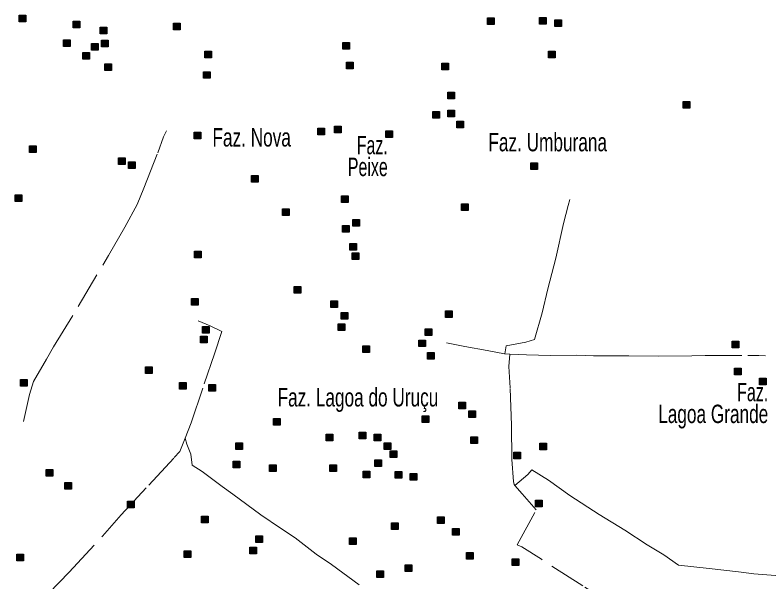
# Model space of a CAD drawing. Extents: x 445.6 to 500, y 8618.1 to 8673.4.
# Drawn here: x 453.96 to 460.52, y 8661.96 to 8666.89 of the extents above; entities that cross this region are included whole.
import ezdxf
from ezdxf.enums import TextEntityAlignment as Align

# ---------------------------------------------------------------- set-up
doc = ezdxf.new("R2010")
doc.units = 0
doc.header["$LTSCALE"] = 0.064
doc.linetypes.add('DOT_DASHED', pattern=[7.7, 5, -1.2, 0.3, -1.2])
doc.layers.add('2', color=7, linetype='Continuous', lineweight=25)
doc.layers.add('22', color=7, linetype='DOT_DASHED', lineweight=13)
doc.layers.add('61', color=7, linetype='Continuous')

msp = doc.modelspace()

# ---------------------------------------------------------------- hatches: boundary and pattern name
at = {"layer": '2'}
for points in [[(453.9933, 8666.8948), (454.0513, 8666.8948), (454.0513, 8666.8368), (453.9933, 8666.8368)], [(458.0689, 8666.8711), (458.1269, 8666.8711), (458.1269, 8666.8131), (458.0689, 8666.8131)], [(458.5215, 8666.8745), (458.5795, 8666.8745), (458.5795, 8666.8165), (458.5215, 8666.8165)], [(458.6555, 8666.8541), (458.7135, 8666.8541), (458.7135, 8666.7961), (458.6555, 8666.7961)], [(454.4631, 8666.8424), (454.5211, 8666.8424), (454.5211, 8666.7844), (454.4631, 8666.7844)], [(454.6995, 8666.7882), (454.7575, 8666.7882), (454.7575, 8666.7302), (454.6995, 8666.7302)], [(455.3356, 8666.8236), (455.3936, 8666.8236), (455.3936, 8666.7656), (455.3356, 8666.7656)], [(454.3786, 8666.6798), (454.4366, 8666.6798), (454.4366, 8666.6218), (454.3786, 8666.6218)], [(454.7096, 8666.6764), (454.7676, 8666.6764), (454.7676, 8666.6184), (454.7096, 8666.6184)], [(456.8115, 8666.6562), (456.8695, 8666.6562), (456.8695, 8666.5982), (456.8115, 8666.5982)], [(454.6218, 8666.6459), (454.6798, 8666.6459), (454.6798, 8666.5879), (454.6218, 8666.5879)], [(455.6081, 8666.5815), (455.6661, 8666.5815), (455.6661, 8666.5235), (455.6081, 8666.5235)], [(454.5475, 8666.568), (454.6055, 8666.568), (454.6055, 8666.51), (454.5475, 8666.51)], [(458.5992, 8666.5797), (458.6572, 8666.5797), (458.6572, 8666.5217), (458.5992, 8666.5217)], [(454.74, 8666.4697), (454.798, 8666.4697), (454.798, 8666.4117), (454.74, 8666.4117)], [(456.8419, 8666.4834), (456.8999, 8666.4834), (456.8999, 8666.4254), (456.8419, 8666.4254)], [(457.6728, 8666.4766), (457.7308, 8666.4766), (457.7308, 8666.4186), (457.6728, 8666.4186)], [(455.598, 8666.402), (455.656, 8666.402), (455.656, 8666.344), (455.598, 8666.344)], [(457.7235, 8666.2225), (457.7815, 8666.2225), (457.7815, 8666.1645), (457.7235, 8666.1645)], [(459.7726, 8666.1426), (459.8306, 8666.1426), (459.8306, 8666.0846), (459.7726, 8666.0846)], [(457.7227, 8666.0679), (457.7807, 8666.0679), (457.7807, 8666.0099), (457.7227, 8666.0099)], [(457.5943, 8666.0543), (457.6523, 8666.0543), (457.6523, 8665.9963), (457.5943, 8665.9963)], [(456.7372, 8665.9278), (456.7952, 8665.9278), (456.7952, 8665.8698), (456.7372, 8665.8698)], [(457.8038, 8665.9696), (457.8618, 8665.9696), (457.8618, 8665.9116), (457.8038, 8665.9116)], [(455.5155, 8665.8739), (455.5735, 8665.8739), (455.5735, 8665.8159), (455.5155, 8665.8159)], [(456.5919, 8665.9108), (456.6499, 8665.9108), (456.6499, 8665.8528), (456.5919, 8665.8528)], [(457.1831, 8665.8871), (457.2411, 8665.8871), (457.2411, 8665.8291), (457.1831, 8665.8291)], [(454.0829, 8665.7563), (454.1409, 8665.7563), (454.1409, 8665.6983), (454.0829, 8665.6983)], [(454.8583, 8665.6532), (454.9163, 8665.6532), (454.9163, 8665.5952), (454.8583, 8665.5952)], [(454.9461, 8665.616), (455.0041, 8665.616), (455.0041, 8665.558), (454.9461, 8665.558)], [(458.4455, 8665.6071), (458.5035, 8665.6071), (458.5035, 8665.5491), (458.4455, 8665.5491)], [(456.0154, 8665.4978), (456.0734, 8665.4978), (456.0734, 8665.4398), (456.0154, 8665.4398)], [(453.9579, 8665.3294), (454.0159, 8665.3294), (454.0159, 8665.2714), (453.9579, 8665.2714)], [(456.798, 8665.3213), (456.856, 8665.3213), (456.856, 8665.2633), (456.798, 8665.2633)], [(456.2856, 8665.2064), (456.3436, 8665.2064), (456.3436, 8665.1484), (456.2856, 8665.1484)], [(457.8443, 8665.2514), (457.9023, 8665.2514), (457.9023, 8665.1934), (457.8443, 8665.1934)], [(456.8959, 8665.1146), (456.9539, 8665.1146), (456.9539, 8665.0566), (456.8959, 8665.0566)], [(456.8081, 8665.0638), (456.8661, 8665.0638), (456.8661, 8665.0058), (456.8081, 8665.0058)], [(456.8723, 8664.9046), (456.9303, 8664.9046), (456.9303, 8664.8466), (456.8723, 8664.8466)], [(455.5189, 8664.8379), (455.5769, 8664.8379), (455.5769, 8664.7799), (455.5189, 8664.7799)], [(456.8926, 8664.8233), (456.9506, 8664.8233), (456.9506, 8664.7653), (456.8926, 8664.7653)], [(456.387, 8664.5322), (456.445, 8664.5322), (456.445, 8664.4742), (456.387, 8664.4742)], [(455.4919, 8664.4279), (455.5499, 8664.4279), (455.5499, 8664.3699), (455.4919, 8664.3699)], [(456.7067, 8664.4074), (456.7647, 8664.4074), (456.7647, 8664.3494), (456.7067, 8664.3494)], [(456.7945, 8664.3057), (456.8525, 8664.3057), (456.8525, 8664.2477), (456.7945, 8664.2477)], [(457.7024, 8664.3197), (457.7604, 8664.3197), (457.7604, 8664.2617), (457.7024, 8664.2617)], [(455.5898, 8664.184), (455.6478, 8664.184), (455.6478, 8664.126), (455.5898, 8664.126)], [(456.7709, 8664.2075), (456.8289, 8664.2075), (456.8289, 8664.1495), (456.7709, 8664.1495)], [(457.5268, 8664.1639), (457.5848, 8664.1639), (457.5848, 8664.1059), (457.5268, 8664.1059)], [(455.5729, 8664.0993), (455.6309, 8664.0993), (455.6309, 8664.0413), (455.5729, 8664.0413)], [(457.4727, 8664.0657), (457.5307, 8664.0657), (457.5307, 8664.0077), (457.4727, 8664.0077)], [(460.1995, 8664.0553), (460.2575, 8664.0553), (460.2575, 8663.9973), (460.1995, 8663.9973)], [(456.9851, 8664.0147), (457.0431, 8664.0147), (457.0431, 8663.9567), (456.9851, 8663.9567)], [(457.5476, 8663.9573), (457.6056, 8663.9573), (457.6056, 8663.8993), (457.5476, 8663.8993)], [(455.0926, 8663.8317), (455.1506, 8663.8317), (455.1506, 8663.7737), (455.0926, 8663.7737)], [(460.2198, 8663.8215), (460.2778, 8663.8215), (460.2778, 8663.7635), (460.2198, 8663.7635)], [(454.0049, 8663.7232), (454.0629, 8663.7232), (454.0629, 8663.6652), (454.0049, 8663.6652)], [(455.3898, 8663.6961), (455.4478, 8663.6961), (455.4478, 8663.6381), (455.3898, 8663.6381)], [(460.436, 8663.7334), (460.494, 8663.7334), (460.494, 8663.6754), (460.436, 8663.6754)], [(455.6432, 8663.6792), (455.7012, 8663.6792), (455.7012, 8663.6212), (455.6432, 8663.6212)], [(457.8194, 8663.5235), (457.8774, 8663.5235), (457.8774, 8663.4655), (457.8194, 8663.4655)], [(457.9072, 8663.4489), (457.9652, 8663.4489), (457.9652, 8663.3909), (457.9072, 8663.3909)], [(456.2082, 8663.3812), (456.2662, 8663.3812), (456.2662, 8663.3232), (456.2082, 8663.3232)], [(457.5019, 8663.4049), (457.5599, 8663.4049), (457.5599, 8663.3469), (457.5019, 8663.3469)], [(456.6646, 8663.245), (456.7226, 8663.245), (456.7226, 8663.187), (456.6646, 8663.187)], [(456.9511, 8663.2621), (457.0091, 8663.2621), (457.0091, 8663.2041), (456.9511, 8663.2041)], [(457.083, 8663.2456), (457.141, 8663.2456), (457.141, 8663.1876), (457.083, 8663.1876)], [(455.8796, 8663.171), (455.9376, 8663.171), (455.9376, 8663.113), (455.8796, 8663.113)], [(457.1693, 8663.1697), (457.2273, 8663.1697), (457.2273, 8663.1117), (457.1693, 8663.1117)], [(457.9241, 8663.2219), (457.9821, 8663.2219), (457.9821, 8663.1639), (457.9241, 8663.1639)], [(458.5238, 8663.1679), (458.5818, 8663.1679), (458.5818, 8663.1099), (458.5238, 8663.1099)], [(457.2215, 8663.1), (457.2795, 8663.1), (457.2795, 8663.042), (457.2215, 8663.042)], [(458.2974, 8663.0899), (458.3554, 8663.0899), (458.3554, 8663.0319), (458.2974, 8663.0319)], [(455.856, 8663.0118), (455.914, 8663.0118), (455.914, 8662.9538), (455.856, 8662.9538)], [(456.171, 8662.978), (456.229, 8662.978), (456.229, 8662.92), (456.171, 8662.92)], [(456.698, 8662.978), (456.756, 8662.978), (456.756, 8662.92), (456.698, 8662.92)], [(457.0898, 8663.022), (457.1478, 8663.022), (457.1478, 8662.964), (457.0898, 8662.964)], [(454.2279, 8662.9372), (454.2859, 8662.9372), (454.2859, 8662.8792), (454.2279, 8662.8792)], [(456.9885, 8662.9238), (457.0465, 8662.9238), (457.0465, 8662.8658), (456.9885, 8662.8658)], [(457.2654, 8662.9204), (457.3234, 8662.9204), (457.3234, 8662.8624), (457.2654, 8662.8624)], [(457.3972, 8662.9035), (457.4552, 8662.9035), (457.4552, 8662.8455), (457.3972, 8662.8455)], [(454.39, 8662.8254), (454.448, 8662.8254), (454.448, 8662.7674), (454.39, 8662.7674)], [(454.9372, 8662.6628), (454.9952, 8662.6628), (454.9952, 8662.6048), (454.9372, 8662.6048)], [(458.4866, 8662.6698), (458.5446, 8662.6698), (458.5446, 8662.6118), (458.4866, 8662.6118)], [(455.579, 8662.5307), (455.637, 8662.5307), (455.637, 8662.4727), (455.579, 8662.4727)], [(457.6336, 8662.5274), (457.6916, 8662.5274), (457.6916, 8662.4694), (457.6336, 8662.4694)], [(457.235, 8662.4732), (457.293, 8662.4732), (457.293, 8662.4152), (457.235, 8662.4152)], [(457.7654, 8662.4257), (457.8234, 8662.4257), (457.8234, 8662.3677), (457.7654, 8662.3677)], [(456.0528, 8662.3614), (456.1108, 8662.3614), (456.1108, 8662.3034), (456.0528, 8662.3034)], [(456.8669, 8662.3444), (456.9249, 8662.3444), (456.9249, 8662.2864), (456.8669, 8662.2864)], [(456.0021, 8662.2631), (456.0601, 8662.2631), (456.0601, 8662.2051), (456.0021, 8662.2051)], [(453.9745, 8662.202), (454.0325, 8662.202), (454.0325, 8662.144), (453.9745, 8662.144)], [(455.4304, 8662.2291), (455.4884, 8662.2291), (455.4884, 8662.1711), (455.4304, 8662.1711)], [(457.887, 8662.2157), (457.945, 8662.2157), (457.945, 8662.1577), (457.887, 8662.1577)], [(458.2839, 8662.1616), (458.3419, 8662.1616), (458.3419, 8662.1036), (458.2839, 8662.1036)], [(457.1053, 8662.0562), (457.1633, 8662.0562), (457.1633, 8661.9982), (457.1053, 8661.9982)], [(457.3519, 8662.107), (457.4099, 8662.107), (457.4099, 8662.049), (457.3519, 8662.049)]]:
    msp.add_hatch(color=256, dxfattribs=at).paths.add_polyline_path(points)

# ---------------------------------------------------------------- linework, layer by layer
for points in [[(453.9933, 8666.8948), (454.0513, 8666.8948), (454.0513, 8666.8368), (453.9933, 8666.8368)], [(458.0689, 8666.8711), (458.1269, 8666.8711), (458.1269, 8666.8131), (458.0689, 8666.8131)], [(458.5215, 8666.8745), (458.5795, 8666.8745), (458.5795, 8666.8165), (458.5215, 8666.8165)], [(458.6555, 8666.8541), (458.7135, 8666.8541), (458.7135, 8666.7961), (458.6555, 8666.7961)], [(454.4631, 8666.8424), (454.5211, 8666.8424), (454.5211, 8666.7844), (454.4631, 8666.7844)], [(454.6995, 8666.7882), (454.7575, 8666.7882), (454.7575, 8666.7302), (454.6995, 8666.7302)], [(455.3356, 8666.8236), (455.3936, 8666.8236), (455.3936, 8666.7656), (455.3356, 8666.7656)], [(454.3786, 8666.6798), (454.4366, 8666.6798), (454.4366, 8666.6218), (454.3786, 8666.6218)], [(454.7096, 8666.6764), (454.7676, 8666.6764), (454.7676, 8666.6184), (454.7096, 8666.6184)], [(456.8115, 8666.6562), (456.8695, 8666.6562), (456.8695, 8666.5982), (456.8115, 8666.5982)], [(454.6218, 8666.6459), (454.6798, 8666.6459), (454.6798, 8666.5879), (454.6218, 8666.5879)], [(455.6081, 8666.5815), (455.6661, 8666.5815), (455.6661, 8666.5235), (455.6081, 8666.5235)], [(454.5475, 8666.568), (454.6055, 8666.568), (454.6055, 8666.51), (454.5475, 8666.51)], [(458.5992, 8666.5797), (458.6572, 8666.5797), (458.6572, 8666.5217), (458.5992, 8666.5217)], [(454.74, 8666.4697), (454.798, 8666.4697), (454.798, 8666.4117), (454.74, 8666.4117)], [(456.8419, 8666.4834), (456.8999, 8666.4834), (456.8999, 8666.4254), (456.8419, 8666.4254)], [(457.6728, 8666.4766), (457.7308, 8666.4766), (457.7308, 8666.4186), (457.6728, 8666.4186)], [(455.598, 8666.402), (455.656, 8666.402), (455.656, 8666.344), (455.598, 8666.344)], [(457.7235, 8666.2225), (457.7815, 8666.2225), (457.7815, 8666.1645), (457.7235, 8666.1645)], [(459.7726, 8666.1426), (459.8306, 8666.1426), (459.8306, 8666.0846), (459.7726, 8666.0846)], [(457.7227, 8666.0679), (457.7807, 8666.0679), (457.7807, 8666.0099), (457.7227, 8666.0099)], [(457.5943, 8666.0543), (457.6523, 8666.0543), (457.6523, 8665.9963), (457.5943, 8665.9963)], [(456.7372, 8665.9278), (456.7952, 8665.9278), (456.7952, 8665.8698), (456.7372, 8665.8698)], [(457.8038, 8665.9696), (457.8618, 8665.9696), (457.8618, 8665.9116), (457.8038, 8665.9116)], [(455.5155, 8665.8739), (455.5735, 8665.8739), (455.5735, 8665.8159), (455.5155, 8665.8159)], [(456.5919, 8665.9108), (456.6499, 8665.9108), (456.6499, 8665.8528), (456.5919, 8665.8528)], [(457.1831, 8665.8871), (457.2411, 8665.8871), (457.2411, 8665.8291), (457.1831, 8665.8291)], [(454.0829, 8665.7563), (454.1409, 8665.7563), (454.1409, 8665.6983), (454.0829, 8665.6983)], [(454.8583, 8665.6532), (454.9163, 8665.6532), (454.9163, 8665.5952), (454.8583, 8665.5952)], [(454.9461, 8665.616), (455.0041, 8665.616), (455.0041, 8665.558), (454.9461, 8665.558)], [(458.4455, 8665.6071), (458.5035, 8665.6071), (458.5035, 8665.5491), (458.4455, 8665.5491)], [(456.0154, 8665.4978), (456.0734, 8665.4978), (456.0734, 8665.4398), (456.0154, 8665.4398)], [(453.9579, 8665.3294), (454.0159, 8665.3294), (454.0159, 8665.2714), (453.9579, 8665.2714)], [(456.798, 8665.3213), (456.856, 8665.3213), (456.856, 8665.2633), (456.798, 8665.2633)], [(456.2856, 8665.2064), (456.3436, 8665.2064), (456.3436, 8665.1484), (456.2856, 8665.1484)], [(457.8443, 8665.2514), (457.9023, 8665.2514), (457.9023, 8665.1934), (457.8443, 8665.1934)], [(456.8959, 8665.1146), (456.9539, 8665.1146), (456.9539, 8665.0566), (456.8959, 8665.0566)], [(456.8081, 8665.0638), (456.8661, 8665.0638), (456.8661, 8665.0058), (456.8081, 8665.0058)], [(456.8723, 8664.9046), (456.9303, 8664.9046), (456.9303, 8664.8466), (456.8723, 8664.8466)], [(455.5189, 8664.8379), (455.5769, 8664.8379), (455.5769, 8664.7799), (455.5189, 8664.7799)], [(456.8926, 8664.8233), (456.9506, 8664.8233), (456.9506, 8664.7653), (456.8926, 8664.7653)], [(456.387, 8664.5322), (456.445, 8664.5322), (456.445, 8664.4742), (456.387, 8664.4742)], [(455.4919, 8664.4279), (455.5499, 8664.4279), (455.5499, 8664.3699), (455.4919, 8664.3699)], [(456.7067, 8664.4074), (456.7647, 8664.4074), (456.7647, 8664.3494), (456.7067, 8664.3494)], [(456.7945, 8664.3057), (456.8525, 8664.3057), (456.8525, 8664.2477), (456.7945, 8664.2477)], [(457.7024, 8664.3197), (457.7604, 8664.3197), (457.7604, 8664.2617), (457.7024, 8664.2617)], [(455.5898, 8664.184), (455.6478, 8664.184), (455.6478, 8664.126), (455.5898, 8664.126)], [(456.7709, 8664.2075), (456.8289, 8664.2075), (456.8289, 8664.1495), (456.7709, 8664.1495)], [(457.5268, 8664.1639), (457.5848, 8664.1639), (457.5848, 8664.1059), (457.5268, 8664.1059)], [(455.5729, 8664.0993), (455.6309, 8664.0993), (455.6309, 8664.0413), (455.5729, 8664.0413)], [(457.4727, 8664.0657), (457.5307, 8664.0657), (457.5307, 8664.0077), (457.4727, 8664.0077)], [(460.1995, 8664.0553), (460.2575, 8664.0553), (460.2575, 8663.9973), (460.1995, 8663.9973)], [(456.9851, 8664.0147), (457.0431, 8664.0147), (457.0431, 8663.9567), (456.9851, 8663.9567)], [(457.5476, 8663.9573), (457.6056, 8663.9573), (457.6056, 8663.8993), (457.5476, 8663.8993)], [(455.0926, 8663.8317), (455.1506, 8663.8317), (455.1506, 8663.7737), (455.0926, 8663.7737)], [(460.2198, 8663.8215), (460.2778, 8663.8215), (460.2778, 8663.7635), (460.2198, 8663.7635)], [(454.0049, 8663.7232), (454.0629, 8663.7232), (454.0629, 8663.6652), (454.0049, 8663.6652)], [(455.3898, 8663.6961), (455.4478, 8663.6961), (455.4478, 8663.6381), (455.3898, 8663.6381)], [(460.436, 8663.7334), (460.494, 8663.7334), (460.494, 8663.6754), (460.436, 8663.6754)], [(455.6432, 8663.6792), (455.7012, 8663.6792), (455.7012, 8663.6212), (455.6432, 8663.6212)], [(457.8194, 8663.5235), (457.8774, 8663.5235), (457.8774, 8663.4655), (457.8194, 8663.4655)], [(457.9072, 8663.4489), (457.9652, 8663.4489), (457.9652, 8663.3909), (457.9072, 8663.3909)], [(456.2082, 8663.3812), (456.2662, 8663.3812), (456.2662, 8663.3232), (456.2082, 8663.3232)], [(457.5019, 8663.4049), (457.5599, 8663.4049), (457.5599, 8663.3469), (457.5019, 8663.3469)], [(456.6646, 8663.245), (456.7226, 8663.245), (456.7226, 8663.187), (456.6646, 8663.187)], [(456.9511, 8663.2621), (457.0091, 8663.2621), (457.0091, 8663.2041), (456.9511, 8663.2041)], [(457.083, 8663.2456), (457.141, 8663.2456), (457.141, 8663.1876), (457.083, 8663.1876)], [(455.8796, 8663.171), (455.9376, 8663.171), (455.9376, 8663.113), (455.8796, 8663.113)], [(457.1693, 8663.1697), (457.2273, 8663.1697), (457.2273, 8663.1117), (457.1693, 8663.1117)], [(457.9241, 8663.2219), (457.9821, 8663.2219), (457.9821, 8663.1639), (457.9241, 8663.1639)], [(458.5238, 8663.1679), (458.5818, 8663.1679), (458.5818, 8663.1099), (458.5238, 8663.1099)], [(457.2215, 8663.1), (457.2795, 8663.1), (457.2795, 8663.042), (457.2215, 8663.042)], [(458.2974, 8663.0899), (458.3554, 8663.0899), (458.3554, 8663.0319), (458.2974, 8663.0319)], [(455.856, 8663.0118), (455.914, 8663.0118), (455.914, 8662.9538), (455.856, 8662.9538)], [(456.171, 8662.978), (456.229, 8662.978), (456.229, 8662.92), (456.171, 8662.92)], [(456.698, 8662.978), (456.756, 8662.978), (456.756, 8662.92), (456.698, 8662.92)], [(457.0898, 8663.022), (457.1478, 8663.022), (457.1478, 8662.964), (457.0898, 8662.964)], [(454.2279, 8662.9372), (454.2859, 8662.9372), (454.2859, 8662.8792), (454.2279, 8662.8792)], [(456.9885, 8662.9238), (457.0465, 8662.9238), (457.0465, 8662.8658), (456.9885, 8662.8658)], [(457.2654, 8662.9204), (457.3234, 8662.9204), (457.3234, 8662.8624), (457.2654, 8662.8624)], [(457.3972, 8662.9035), (457.4552, 8662.9035), (457.4552, 8662.8455), (457.3972, 8662.8455)], [(454.39, 8662.8254), (454.448, 8662.8254), (454.448, 8662.7674), (454.39, 8662.7674)], [(454.9372, 8662.6628), (454.9952, 8662.6628), (454.9952, 8662.6048), (454.9372, 8662.6048)], [(458.4866, 8662.6698), (458.5446, 8662.6698), (458.5446, 8662.6118), (458.4866, 8662.6118)], [(455.579, 8662.5307), (455.637, 8662.5307), (455.637, 8662.4727), (455.579, 8662.4727)], [(457.6336, 8662.5274), (457.6916, 8662.5274), (457.6916, 8662.4694), (457.6336, 8662.4694)], [(457.235, 8662.4732), (457.293, 8662.4732), (457.293, 8662.4152), (457.235, 8662.4152)], [(457.7654, 8662.4257), (457.8234, 8662.4257), (457.8234, 8662.3677), (457.7654, 8662.3677)], [(456.0528, 8662.3614), (456.1108, 8662.3614), (456.1108, 8662.3034), (456.0528, 8662.3034)], [(456.8669, 8662.3444), (456.9249, 8662.3444), (456.9249, 8662.2864), (456.8669, 8662.2864)], [(456.0021, 8662.2631), (456.0601, 8662.2631), (456.0601, 8662.2051), (456.0021, 8662.2051)], [(453.9745, 8662.202), (454.0325, 8662.202), (454.0325, 8662.144), (453.9745, 8662.144)], [(455.4304, 8662.2291), (455.4884, 8662.2291), (455.4884, 8662.1711), (455.4304, 8662.1711)], [(457.887, 8662.2157), (457.945, 8662.2157), (457.945, 8662.1577), (457.887, 8662.1577)], [(458.2839, 8662.1616), (458.3419, 8662.1616), (458.3419, 8662.1036), (458.2839, 8662.1036)], [(457.1053, 8662.0562), (457.1633, 8662.0562), (457.1633, 8661.9982), (457.1053, 8661.9982)], [(457.3519, 8662.107), (457.4099, 8662.107), (457.4099, 8662.049), (457.3519, 8662.049)]]:
    msp.add_lwpolyline(points, close=True, dxfattribs=at)
at = {"layer": '22'}
for points in [[(454.0323, 8663.3561), (454.0829, 8663.5913), (454.1178, 8663.7052), (454.2319, 8663.8983), (454.2921, 8664.006), (454.5082, 8664.3564), (454.7713, 8664.8028), (454.9145, 8665.0482), (455.0191, 8665.2445), (455.0794, 8665.3869), (455.2002, 8665.6961), (455.251, 8665.8354), (455.2769, 8665.887)], [(458.2212, 8663.9455), (458.2324, 8664.0147), (458.4028, 8664.0483), (458.479, 8664.0707), (458.5457, 8664.303), (458.5933, 8664.5125), (458.6632, 8664.7779), (458.7308, 8665.0815), (458.7727, 8665.238), (458.785, 8665.2899)], [(455.4381, 8663.2112), (455.4902, 8663.3437), (455.6045, 8663.6832), (455.6931, 8663.9463), (455.7561, 8664.1396), (455.6558, 8664.1885), (455.5516, 8664.2334)], [(457.7114, 8664.041), (457.8708, 8664.0078), (458.0651, 8663.9747), (458.216, 8663.9458), (458.2212, 8663.9455), (458.2625, 8663.9433)], [(458.3082, 8662.7989), (458.3011, 8662.8074), (458.2951, 8662.8343), (458.2801, 8663.0256), (458.2771, 8663.3245), (458.2653, 8663.6492), (458.2563, 8663.8345), (458.2625, 8663.9433)], [(458.2625, 8663.9433), (458.4082, 8663.9355), (458.6169, 8663.9314), (458.8463, 8663.9335), (458.991, 8663.9293), (459.3003, 8663.9273), (459.5587, 8663.9252), (459.848, 8663.9273), (459.9637, 8663.9294), (460.3349, 8663.9294), (460.43, 8663.9315), (460.4883, 8663.9288)], [(454.2266, 8661.8325), (454.2524, 8661.8608), (454.4273, 8662.0447), (454.7194, 8662.3581), (454.8803, 8662.5444), (455.121, 8662.802), (455.3425, 8663.0419), (455.3922, 8663.0945), (455.4381, 8663.2112)], [(456.9513, 8661.9349), (456.7107, 8662.1119), (456.5779, 8662.2011), (456.3941, 8662.3439), (456.269, 8662.428), (456.0972, 8662.5437), (455.8521, 8662.7247), (455.7602, 8662.791), (455.5861, 8662.922), (455.4993, 8662.9755), (455.4865, 8663.0724), (455.4533, 8663.1591), (455.4381, 8663.2112)], [(458.3082, 8662.7989), (458.4189, 8662.8943), (458.4561, 8662.9359), (458.6007, 8662.844), (458.7869, 8662.7128), (459.041, 8662.5465), (459.2645, 8662.4087), (459.4586, 8662.2828), (459.6032, 8662.1953), (459.7303, 8662.1056), (459.9997, 8662.075), (460.2528, 8662.0459), (460.3864, 8662.0306), (460.577, 8662.0152), (460.7238, 8662.0087), (460.7766, 8662.0039)], [(459.7672, 8661.4921), (459.6498, 8661.5214), (459.4462, 8661.5872), (459.1888, 8661.7456), (458.8985, 8661.9249), (458.5381, 8662.1561), (458.3675, 8662.2637), (458.328, 8662.2827), (458.4926, 8662.5875), (458.3699, 8662.725), (458.3082, 8662.7989)]]:
    msp.add_lwpolyline(points, dxfattribs=at)

# ---------------------------------------------------------------- texts
at = {"layer": '61', "width": 0.7}
for s, p in [('Faz. Nova', (455.6755, 8665.7502)), ('Faz. Umburana', (458.0771, 8665.7085)), ('Faz. Lagoa do Uruçu', (456.2423, 8663.4868))]:
    msp.add_text(s, height=0.16, dxfattribs=at).set_placement(p)
at = {"layer": '61'}
for s, width, p in [('Faz.', 0.65, (457.2016, 8665.6828)), ('Peixe', 0.65, (457.2016, 8665.4928)), ('Faz.', 0.65, (460.5126, 8663.5326)), ('Lagoa Grande', 0.7, (460.5126, 8663.3426))]:
    msp.add_text(s, height=0.16, dxfattribs=dict(at, width=width)).set_placement(p, align=Align.RIGHT)

doc.saveas('drawing.dxf')
